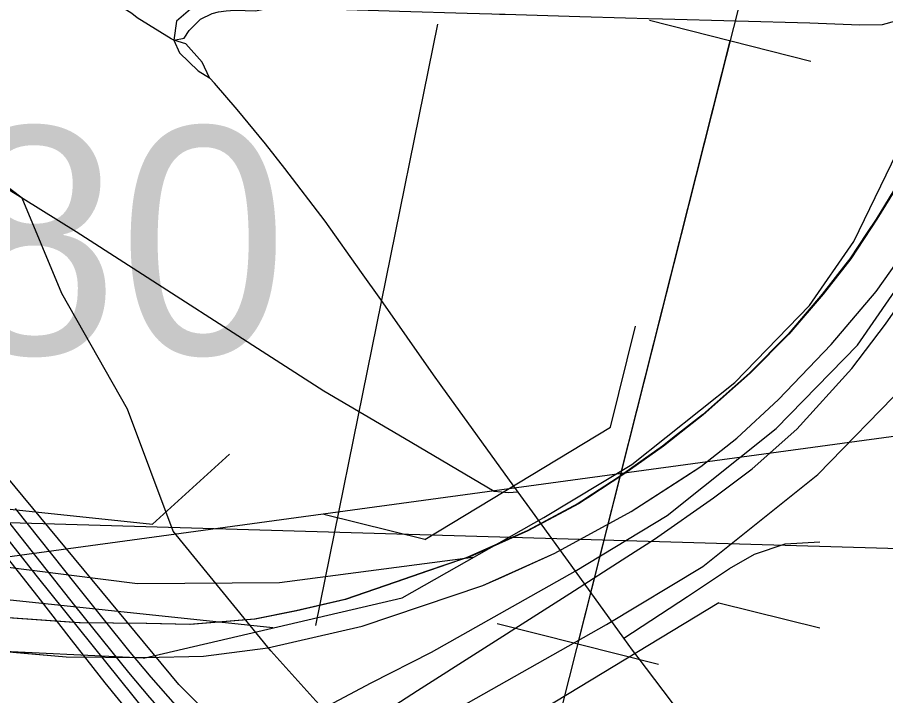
# Model space of a CAD drawing. Extents: x -132.8 to -73.3, y -60 to -26.
# Drawn here: x -121.6165 to -121.1959, y -51.3655 to -51.037 of the extents above; entities that cross this region are included whole.
import ezdxf

# ---------------------------------------------------------------- set-up
doc = ezdxf.new("R2010")
doc.units = 0
for name, color, linetype in [('tdCoCityStreetMajor', 7, 'Continuous'), ('tdCoCityStreetMinor', 7, 'Continuous'), ('tdCoDivCarto', 7, 'Continuous'), ('tdCoInt', 7, 'Continuous'), ('tdCoIntCL', 7, 'Continuous'), ('tdCoIntRamp', 7, 'Continuous'), ('tdCoIntRte', 7, 'Continuous'), ('tdCoPipe', 7, 'Continuous'), ('tdCoPrimary', 7, 'Continuous'), ('tdCoRRCL', 7, 'Continuous'), ('tdCoSectLine', 7, 'Continuous'), ('tdCoStrucDivPri', 7, 'Continuous'), ('tdCoStrucPriMaintName', 7, 'Continuous')]:
    doc.layers.add(name, color=color, linetype=linetype)

msp = doc.modelspace()

# ---------------------------------------------------------------- linework, layer by layer
at = {"layer": 'tdCoCityStreetMajor'}
for points in [[(-121.54078, -51.04813), (-121.542, -51.04738), (-121.55845, -51.03718), (-121.56109, -51.03516), (-121.57704, -51.02491), (-121.58499, -51.0199), (-121.59828, -51.0097)], [(-121.49059, -51.0317), (-121.49401, -51.03052), (-121.50133, -51.02916), (-121.50421, -51.02915), (-121.51589, -51.02891), (-121.5241, -51.02953), (-121.53156, -51.03201), (-121.53951, -51.03885), (-121.54078, -51.04813)], [(-121.54078, -51.04813), (-121.53569, -51.04705), (-121.53327, -51.04337), (-121.52787, -51.03785), (-121.52223, -51.03509), (-121.51901, -51.03428), (-121.51541, -51.03391), (-121.51119, -51.03348), (-121.5012, -51.03391), (-121.49059, -51.0317)], [(-121.49059, -51.0317), (-121.49041, -51.03176), (-121.47239, -51.0327), (-121.45186, -51.03332), (-121.4466, -51.03348), (-121.43135, -51.03394), (-121.39867, -51.03492), (-121.38673, -51.03529), (-121.383, -51.0354), (-121.3802, -51.03548), (-121.34411, -51.03657), (-121.32191, -51.03725), (-121.31076, -51.03753), (-121.30395, -51.0377), (-121.23268, -51.03967), (-121.20851, -51.04066), (-121.19741, -51.04041), (-121.18632, -51.03745)], [(-121.11006, -51.62467), (-121.19719, -51.50579), (-121.22534, -51.4669), (-121.2578, -51.42392), (-121.30377, -51.36304), (-121.31584, -51.34705), (-121.31851, -51.34338), (-121.3227, -51.33759), (-121.34613, -51.30526), (-121.36701, -51.27646), (-121.37392, -51.26693), (-121.41126, -51.21532), (-121.41498, -51.21018), (-121.44038, -51.17369), (-121.4498, -51.16049), (-121.46746, -51.13577), (-121.48702, -51.11026), (-121.49627, -51.0982), (-121.51003, -51.08166), (-121.52107, -51.06893), (-121.52328, -51.06638), (-121.52338, -51.06626)]]:
    msp.add_lwpolyline(points, dxfattribs=at)
at = {"layer": 'tdCoCityStreetMinor'}
for points in [[(-121.37392, -51.26693), (-121.37872, -51.26734), (-121.38562, -51.2666), (-121.42898, -51.24103), (-121.46799, -51.21802), (-121.58809, -51.14083), (-121.69216, -51.07622), (-121.7183, -51.06019), (-121.72989, -51.0523), (-121.74493, -51.03676), (-121.79376, -50.97388), (-121.89363, -50.84737), (-122.0305, -50.6708), (-122.09856, -50.58424), (-122.11583, -50.56205), (-122.11928, -50.55588), (-122.121, -50.54676), (-122.11928, -50.51889), (-122.11829, -50.49089), (-122.11635, -50.43596)], [(-121.52338, -51.06626), (-121.52697, -51.05865), (-121.53486, -51.0499), (-121.54078, -51.04813), (-121.53795, -51.05415), (-121.52897, -51.06293), (-121.52338, -51.06626)], [(-121.3227, -51.33759), (-121.29196, -51.31741), (-121.2715, -51.30385), (-121.25941, -51.29694), (-121.24462, -51.29201), (-121.22785, -51.29103)]]:
    msp.add_lwpolyline(points, dxfattribs=at)
at = {"layer": 'tdCoDivCarto'}
for p, q in [((-121.18974, -51.1178), (-121.20019, -51.13477)), ((-121.20019, -51.13477), (-121.21282, -51.15391)), ((-121.2005, -51.16978), (-121.18714, -51.15095)), ((-121.21282, -51.15391), (-121.22624, -51.17107)), ((-121.22624, -51.17107), (-121.24281, -51.19041)), ((-121.22229, -51.19545), (-121.2005, -51.16978)), ((-121.24281, -51.19041), (-121.26155, -51.20935)), ((-121.24785, -51.22207), (-121.22229, -51.19545)), ((-121.26155, -51.20935), (-121.28424, -51.22947)), ((-121.26806, -51.2408), (-121.24785, -51.22207)), ((-121.28659, -51.23132), (-121.2949, -51.23785)), ((-121.28659, -51.23132), (-121.2949, -51.23785)), ((-121.28424, -51.22947), (-121.28659, -51.23132)), ((-121.2949, -51.23785), (-121.30357, -51.24466)), ((-121.28552, -51.25459), (-121.26806, -51.2408)), ((-121.30357, -51.24466), (-121.32231, -51.25788)), ((-121.31914, -51.27631), (-121.28552, -51.25459)), ((-121.32231, -51.25788), (-121.34023, -51.26971)), ((-121.34441, -51.27248), (-121.36927, -51.28569)), ((-121.34273, -51.27137), (-121.34441, -51.27248)), ((-121.34023, -51.26971), (-121.34273, -51.27137)), ((-121.34023, -51.26971), (-121.34273, -51.27137)), ((-121.35615, -51.29651), (-121.31914, -51.27631)), ((-121.36927, -51.28569), (-121.39768, -51.29832)), ((-121.39768, -51.29832), (-121.41734, -51.30509)), ((-121.39768, -51.29832), (-121.41734, -51.30509)), ((-121.38213, -51.30821), (-121.35615, -51.29651)), ((-121.41734, -51.30509), (-121.43319, -51.31055)), ((-121.43319, -51.31055), (-121.45752, -51.31894)), ((-121.39103, -51.31221), (-121.38213, -51.30821)), ((-121.44945, -51.33188), (-121.39103, -51.31221)), ((-121.45752, -51.31894), (-121.4812, -51.32447)), ((-121.58874, -51.33001), (-121.62073, -51.32777)), ((-121.58874, -51.33001), (-121.62073, -51.32777)), ((-121.4812, -51.32447), (-121.50132, -51.32841)), ((-121.58615, -51.33019), (-121.58874, -51.33001)), ((-121.5538, -51.33058), (-121.58615, -51.33019)), ((-121.53269, -51.33098), (-121.5538, -51.33058)), ((-121.50132, -51.32841), (-121.53269, -51.33098)), ((-121.49525, -51.34234), (-121.44945, -51.33188)), ((-121.66778, -51.34009), (-121.59287, -51.34667)), ((-121.52639, -51.34628), (-121.49525, -51.34234)), ((-121.59287, -51.34667), (-121.55499, -51.34707)), ((-121.55499, -51.34707), (-121.52639, -51.34628))]:
    msp.add_line(p, q, dxfattribs=at)
for points in [[(-121.29286, -51.25933), (-121.28552, -51.25459), (-121.26806, -51.2408), (-121.24785, -51.22207), (-121.22229, -51.19545), (-121.2005, -51.16978), (-121.18714, -51.15095), (-121.16757, -51.12043), (-121.14569, -51.07929), (-121.12885, -51.03741), (-121.11305, -50.99634)], [(-121.29286, -51.25933), (-121.28552, -51.25459), (-121.26806, -51.2408), (-121.24785, -51.22207), (-121.22229, -51.19545), (-121.2005, -51.16978), (-121.18714, -51.15095), (-121.16757, -51.12043), (-121.14569, -51.07929), (-121.12885, -51.03741), (-121.11305, -50.99634)], [(-121.17371, -51.08725), (-121.18106, -51.10281), (-121.18974, -51.1178), (-121.20019, -51.13477), (-121.21282, -51.15391), (-121.22624, -51.17107), (-121.24281, -51.19041), (-121.26155, -51.20935), (-121.28424, -51.22947), (-121.28659, -51.23132)], [(-121.17611, -51.09232), (-121.18106, -51.10281), (-121.18974, -51.1178), (-121.20019, -51.13477), (-121.21282, -51.15391), (-121.22624, -51.17107), (-121.24281, -51.19041), (-121.26155, -51.20935), (-121.28424, -51.22947), (-121.28659, -51.23132)], [(-121.17611, -51.09232), (-121.18106, -51.10281), (-121.18974, -51.1178), (-121.20019, -51.13477), (-121.21282, -51.15391), (-121.22624, -51.17107), (-121.24281, -51.19041), (-121.26155, -51.20935), (-121.28424, -51.22947), (-121.28659, -51.23132)], [(-121.28552, -51.25459), (-121.26806, -51.2408), (-121.24785, -51.22207), (-121.22229, -51.19545), (-121.2005, -51.16978), (-121.18714, -51.15095), (-121.16757, -51.12043), (-121.15292, -51.09289)], [(-121.28659, -51.23132), (-121.2949, -51.23785)], [(-121.28659, -51.23132), (-121.2949, -51.23785)], [(-121.2949, -51.23785), (-121.30357, -51.24466), (-121.32231, -51.25788), (-121.34023, -51.26971)], [(-121.29664, -51.23921), (-121.30357, -51.24466), (-121.32231, -51.25788), (-121.34023, -51.26971)], [(-121.29664, -51.23921), (-121.30357, -51.24466), (-121.32231, -51.25788), (-121.34023, -51.26971)], [(-121.2949, -51.23785), (-121.29664, -51.23921)], [(-121.2949, -51.23785), (-121.29664, -51.23921)], [(-121.38213, -51.30821), (-121.35615, -51.29651), (-121.31914, -51.27631), (-121.28552, -51.25459)], [(-123.39897, -51.25921), (-123.26292, -51.26355), (-123.09757, -51.26912), (-122.94037, -51.27483), (-122.72028, -51.28224), (-122.47451, -51.28556), (-122.39772, -51.28626), (-122.27963, -51.28847), (-122.22004, -51.29045), (-122.10315, -51.29896), (-121.86039, -51.32221), (-121.78135, -51.32981), (-121.68181, -51.33886), (-121.59287, -51.34667), (-121.55499, -51.34707), (-121.52639, -51.34628), (-121.49525, -51.34234), (-121.44945, -51.33188), (-121.39103, -51.31221), (-121.35615, -51.29651), (-121.31914, -51.27631), (-121.29286, -51.25933)], [(-123.39897, -51.25921), (-123.26292, -51.26355), (-123.09757, -51.26912), (-122.94037, -51.27483), (-122.72028, -51.28224), (-122.47451, -51.28556), (-122.39772, -51.28626), (-122.27963, -51.28847), (-122.22004, -51.29045), (-122.10315, -51.29896), (-121.86039, -51.32221), (-121.78135, -51.32981), (-121.68181, -51.33886), (-121.59287, -51.34667), (-121.55499, -51.34707), (-121.52639, -51.34628), (-121.49525, -51.34234), (-121.44945, -51.33188), (-121.39103, -51.31221), (-121.35615, -51.29651), (-121.31914, -51.27631), (-121.29286, -51.25933)], [(-121.34273, -51.27137), (-121.34441, -51.27248), (-121.36927, -51.28569), (-121.39768, -51.29832)], [(-121.34273, -51.27137), (-121.34441, -51.27248), (-121.36927, -51.28569), (-121.39741, -51.2982)], [(-121.34273, -51.27137), (-121.34441, -51.27248), (-121.36927, -51.28569), (-121.39741, -51.2982)], [(-121.34023, -51.26971), (-121.34273, -51.27137)], [(-121.34023, -51.26971), (-121.34273, -51.27137)], [(-121.39741, -51.2982), (-121.39768, -51.29832), (-121.41734, -51.30509)], [(-121.39741, -51.2982), (-121.39768, -51.29832), (-121.41734, -51.30509)], [(-121.41734, -51.30509), (-121.43319, -51.31055), (-121.45752, -51.31894), (-121.4812, -51.32447), (-121.50132, -51.32841), (-121.53269, -51.33098), (-121.5538, -51.33058), (-121.58615, -51.33019), (-121.58874, -51.33001)], [(-121.41734, -51.30509), (-121.43319, -51.31055), (-121.45752, -51.31894), (-121.4812, -51.32447), (-121.50132, -51.32841), (-121.53269, -51.33098), (-121.5538, -51.33058), (-121.58615, -51.33019), (-121.58874, -51.33001)], [(-121.41734, -51.30509), (-121.43319, -51.31055), (-121.45752, -51.31894), (-121.4812, -51.32447), (-121.50132, -51.32841), (-121.53269, -51.33098), (-121.5538, -51.33058), (-121.58615, -51.33019), (-121.58874, -51.33001)], [(-121.66778, -51.34009), (-121.59287, -51.34667), (-121.55499, -51.34707), (-121.52639, -51.34628), (-121.49525, -51.34234), (-121.44945, -51.33188), (-121.39103, -51.31221), (-121.38213, -51.30821)], [(-121.58874, -51.33001), (-121.62073, -51.32777)], [(-121.58874, -51.33001), (-121.62073, -51.32777)]]:
    msp.add_lwpolyline(points, dxfattribs=at)
at = {"layer": 'tdCoInt'}
for points in [[(-121.55537, -51.34733), (-121.43015, -51.31806), (-121.36149, -51.27925), (-121.31886, -51.25352), (-121.26905, -51.21388), (-121.23278, -51.17661), (-121.21127, -51.14554), (-121.18794, -51.09735)], [(-122.23972, -51.33173), (-121.72216, -51.403), (-121.5206, -51.39068), (-121.40177, -51.37094), (-121.33122, -51.33106), (-121.28454, -51.30288), (-121.22871, -51.25845), (-121.18629, -51.21487)], [(-121.55537, -51.34733), (-121.66345, -51.34218), (-121.74565, -51.33975), (-122.21458, -51.2644)]]:
    msp.add_lwpolyline(points, dxfattribs=at)
at = {"layer": 'tdCoIntCL'}
msp.add_lwpolyline([(-121.58164, -51.43176), (-121.44511, -51.35933), (-121.41596, -51.3445), (-121.34635, -51.30515), (-121.3017, -51.2782), (-121.24888, -51.23616), (-121.20954, -51.19574), (-121.18528, -51.16071), (-121.16049, -51.10951), (-121.14486, -51.0707), (-121.136, -51.04389), (-121.12775, -51.01892), (-121.12384, -51.0071), (-121.09922, -50.93419), (-121.05721, -50.81526)], dxfattribs=at)
at = {"layer": 'tdCoIntRamp'}
for points in [[(-121.49276, -51.33269), (-121.73351, -51.3073), (-121.75876, -51.30316), (-121.78382, -51.29724), (-121.81676, -51.28856), (-121.87465, -51.26836), (-121.91568, -51.25396), (-121.94942, -51.24311), (-121.97013, -51.23818), (-121.9873, -51.23601), (-122.00446, -51.23502), (-122.02143, -51.23463), (-122.03563, -51.23483), (-122.05461, -51.23684)], [(-121.39582, -51.29865), (-121.48947, -51.31086), (-121.55826, -51.31136), (-121.64159, -51.30079), (-121.69358, -51.29204), (-121.71587, -51.28434), (-121.73915, -51.27862), (-121.76026, -51.27586), (-121.77762, -51.27685), (-121.79518, -51.27882), (-121.82161, -51.28612)]]:
    msp.add_lwpolyline(points, dxfattribs=at)
at = {"layer": 'tdCoIntRte'}
for points in [[(-121.19012, -51.1178), (-121.20057, -51.13477), (-121.20484, -51.14124), (-121.2132, -51.15391), (-121.22662, -51.17107), (-121.24319, -51.19041), (-121.26193, -51.20935), (-121.28462, -51.22947), (-121.29767, -51.23973), (-121.30395, -51.24466), (-121.32269, -51.25788), (-121.32605, -51.2601), (-121.34311, -51.27137), (-121.34479, -51.27248), (-121.36965, -51.28569), (-121.39806, -51.29832), (-121.3992, -51.29871), (-121.41772, -51.30509), (-121.43357, -51.31055), (-121.4579, -51.31894), (-121.48158, -51.32447), (-121.5017, -51.32841), (-121.53307, -51.33098), (-121.55418, -51.33058), (-121.58653, -51.33019), (-121.58912, -51.33001), (-121.62111, -51.32777)], [(-121.19012, -51.1178), (-121.20057, -51.13477), (-121.20484, -51.14124), (-121.2132, -51.15391), (-121.21518, -51.15644), (-121.22662, -51.17107), (-121.24319, -51.19041), (-121.26193, -51.20935), (-121.28462, -51.22947), (-121.28697, -51.23132), (-121.30395, -51.24466), (-121.31246, -51.25066), (-121.32269, -51.25788), (-121.32605, -51.2601), (-121.34061, -51.26971), (-121.34311, -51.27137), (-121.34479, -51.27248), (-121.36965, -51.28569), (-121.39806, -51.29832), (-121.3992, -51.29871), (-121.41772, -51.30509), (-121.43357, -51.31055), (-121.4579, -51.31894), (-121.48158, -51.32447), (-121.5017, -51.32841), (-121.53307, -51.33098), (-121.55418, -51.33058), (-121.58653, -51.33019), (-121.58912, -51.33001), (-121.6211, -51.32777)], [(-121.62344, -51.49103), (-121.6027, -51.4786), (-121.56851, -51.45811), (-121.55883, -51.45231), (-121.52473, -51.43022), (-121.4754, -51.39743), (-121.43739, -51.37246), (-121.43373, -51.37005), (-121.42275, -51.36306), (-121.42095, -51.36192), (-121.36493, -51.32625), (-121.3489, -51.31605), (-121.32129, -51.29825), (-121.30796, -51.28966), (-121.27935, -51.26968), (-121.26061, -51.25563), (-121.23891, -51.23639), (-121.21228, -51.20705), (-121.196, -51.18559), (-121.18737, -51.17326)], [(-121.62344, -51.49103), (-121.6027, -51.4786), (-121.56851, -51.45811), (-121.55883, -51.45231), (-121.52473, -51.43022), (-121.4754, -51.39743), (-121.43739, -51.37246), (-121.43373, -51.37005), (-121.42275, -51.36306), (-121.42095, -51.36192), (-121.36493, -51.32625), (-121.3489, -51.31605), (-121.32129, -51.29825), (-121.30796, -51.28966), (-121.27935, -51.26968), (-121.26061, -51.25563), (-121.23891, -51.23639), (-121.21228, -51.20705), (-121.196, -51.18559), (-121.18737, -51.17326)]]:
    msp.add_lwpolyline(points, dxfattribs=at)
at = {"layer": 'tdCoPipe'}
for p, q in [((-121.23211, -51.05832), (-121.31032, -51.03855)), ((-121.30597, -51.35047), (-121.38404, -51.33073))]:
    msp.add_line(p, q, dxfattribs=at)
for points in [[(-119.79665, -53.49603), (-120.03098, -53.27088), (-120.31929, -53.03672), (-120.68529, -52.8785), (-121.0012, -52.82656), (-121.49047, -52.40565), (-121.39982, -51.55717), (-121.23691, -50.91275), (-120.91445, -50.41851), (-120.40095, -49.58835), (-120.25565, -49.23166), (-120.19476, -48.57334), (-120.22335, -47.97882), (-119.95841, -47.76157), (-119.94709, -47.38436)], [(-121.34507, -51.34059), (-121.27121, -51.04843)]]:
    msp.add_lwpolyline(points, dxfattribs=at)
at = {"layer": 'tdCoPrimary'}
for p, q in [((-121.28659, -51.23132), (-121.2949, -51.23785)), ((-121.28659, -51.23132), (-121.2949, -51.23785)), ((-121.34023, -51.26971), (-121.34273, -51.27137)), ((-121.34023, -51.26971), (-121.34273, -51.27137)), ((-121.39768, -51.29832), (-121.41734, -51.30509)), ((-121.39768, -51.29832), (-121.41734, -51.30509)), ((-121.58874, -51.33001), (-121.62073, -51.32777)), ((-121.58874, -51.33001), (-121.62073, -51.32777))]:
    msp.add_line(p, q, dxfattribs=at)
for points in [[(-121.17371, -51.08725), (-121.18106, -51.10281), (-121.18974, -51.1178), (-121.20019, -51.13477), (-121.21282, -51.15391), (-121.22624, -51.17107), (-121.24281, -51.19041), (-121.26155, -51.20935), (-121.28424, -51.22947), (-121.28659, -51.23132)], [(-121.17371, -51.08725), (-121.18106, -51.10281), (-121.18974, -51.1178), (-121.20019, -51.13477), (-121.21282, -51.15391), (-121.22624, -51.17107), (-121.24281, -51.19041), (-121.26155, -51.20935), (-121.28424, -51.22947), (-121.28659, -51.23132)], [(-121.28552, -51.25459), (-121.26806, -51.2408), (-121.24785, -51.22207), (-121.22229, -51.19545), (-121.2005, -51.16978), (-121.18714, -51.15095), (-121.16757, -51.12043), (-121.15292, -51.09289)], [(-121.28552, -51.25459), (-121.26806, -51.2408), (-121.24785, -51.22207), (-121.22229, -51.19545), (-121.2005, -51.16978), (-121.18714, -51.15095), (-121.16757, -51.12043), (-121.15292, -51.09289)], [(-121.18974, -51.1178), (-121.20019, -51.13477), (-121.21282, -51.15391), (-121.22624, -51.17107), (-121.24281, -51.19041), (-121.26155, -51.20935), (-121.28424, -51.22947), (-121.28659, -51.23132), (-121.2949, -51.23785), (-121.30357, -51.24466), (-121.32231, -51.25788), (-121.34023, -51.26971), (-121.34273, -51.27137), (-121.34441, -51.27248), (-121.36927, -51.28569), (-121.39768, -51.29832), (-121.41734, -51.30509), (-121.43319, -51.31055), (-121.45752, -51.31894), (-121.4812, -51.32447), (-121.50132, -51.32841), (-121.53269, -51.33098), (-121.5538, -51.33058), (-121.58615, -51.33019), (-121.58874, -51.33001), (-121.62073, -51.32777)], [(-121.87868, -51.32046), (-121.86039, -51.32221), (-121.78135, -51.32981), (-121.68181, -51.33886), (-121.66778, -51.34009), (-121.59287, -51.34667), (-121.55499, -51.34707), (-121.52639, -51.34628), (-121.49525, -51.34234), (-121.44945, -51.33188), (-121.39103, -51.31221), (-121.38213, -51.30821), (-121.35615, -51.29651), (-121.31914, -51.27631), (-121.28552, -51.25459), (-121.26806, -51.2408), (-121.24785, -51.22207), (-121.22229, -51.19545), (-121.2005, -51.16978), (-121.18714, -51.15095)], [(-121.2949, -51.23785), (-121.30357, -51.24466), (-121.32231, -51.25788), (-121.34023, -51.26971)], [(-121.2949, -51.23785), (-121.30357, -51.24466), (-121.32231, -51.25788), (-121.34023, -51.26971)], [(-121.38213, -51.30821), (-121.35615, -51.29651), (-121.31914, -51.27631), (-121.28552, -51.25459)], [(-121.38213, -51.30821), (-121.35615, -51.29651), (-121.31914, -51.27631), (-121.28552, -51.25459)], [(-121.34273, -51.27137), (-121.34441, -51.27248), (-121.36927, -51.28569), (-121.39768, -51.29832)], [(-121.34273, -51.27137), (-121.34441, -51.27248), (-121.36927, -51.28569), (-121.39768, -51.29832)], [(-121.41734, -51.30509), (-121.43319, -51.31055), (-121.45752, -51.31894), (-121.4812, -51.32447), (-121.50132, -51.32841), (-121.53269, -51.33098), (-121.5538, -51.33058), (-121.58615, -51.33019), (-121.58874, -51.33001)], [(-121.41734, -51.30509), (-121.43319, -51.31055), (-121.45752, -51.31894), (-121.4812, -51.32447), (-121.50132, -51.32841), (-121.53269, -51.33098), (-121.5538, -51.33058), (-121.58615, -51.33019), (-121.58874, -51.33001)], [(-121.66778, -51.34009), (-121.59287, -51.34667), (-121.55499, -51.34707), (-121.52639, -51.34628), (-121.49525, -51.34234), (-121.44945, -51.33188), (-121.39103, -51.31221), (-121.38213, -51.30821)], [(-121.66778, -51.34009), (-121.59287, -51.34667), (-121.55499, -51.34707), (-121.52639, -51.34628), (-121.49525, -51.34234), (-121.44945, -51.33188), (-121.39103, -51.31221), (-121.38213, -51.30821)]]:
    msp.add_lwpolyline(points, dxfattribs=at)
at = {"layer": 'tdCoRRCL'}
for p, q in [((-121.53828, -51.36), (-121.65612, -51.21807)), ((-121.53828, -51.36), (-121.65612, -51.21807)), ((-121.46605, -51.37452), (-121.49366, -51.34381)), ((-121.46605, -51.37452), (-121.49366, -51.34381)), ((-121.50444, -51.39402), (-121.53828, -51.36)), ((-121.50444, -51.39402), (-121.53828, -51.36))]:
    msp.add_line(p, q, dxfattribs=at)
for points in [[(-121.49366, -51.34381), (-121.54108, -51.28577), (-121.56322, -51.22681), (-121.59491, -51.17077), (-121.61422, -51.1245), (-121.65757, -51.09182), (-121.71195, -51.05883), (-121.82368, -50.92496), (-121.93632, -50.82576), (-122.20717, -50.49839), (-122.23062, -50.48989)], [(-121.49366, -51.34381), (-121.54108, -51.28577), (-121.56322, -51.22681), (-121.59491, -51.17077), (-121.61422, -51.1245), (-121.65757, -51.09182), (-121.71195, -51.05883), (-121.82368, -50.92496), (-121.93632, -50.82576), (-122.20717, -50.49839), (-122.23062, -50.48989)], [(-121.64765, -51.2476), (-121.58877, -51.3218), (-121.56271, -51.35422), (-121.55257, -51.36636), (-121.52889, -51.39321), (-121.51417, -51.40734), (-121.49508, -51.42305), (-121.45151, -51.4515), (-121.42187, -51.46602), (-121.41171, -51.4693), (-121.39721, -51.47397), (-121.37851, -51.47915), (-121.36352, -51.48112), (-121.35583, -51.48213), (-121.32977, -51.48392), (-121.29278, -51.48213), (-121.26592, -51.47795), (-121.24006, -51.47019), (-121.22116, -51.46403), (-121.1955, -51.4517)], [(-121.64802, -51.25578), (-121.60686, -51.30795), (-121.55391, -51.37374), (-121.52219, -51.41411), (-121.50332, -51.43404), (-121.4868, -51.44714), (-121.46138, -51.46497), (-121.44696, -51.47257), (-121.42704, -51.48174), (-121.4058, -51.48856), (-121.38771, -51.49328), (-121.38143, -51.49456), (-121.37094, -51.49669), (-121.3518, -51.49878), (-121.33529, -51.50036), (-121.31484, -51.50088), (-121.2978, -51.50009), (-121.27578, -51.49826), (-121.2535, -51.49459), (-121.23462, -51.48961), (-121.20684, -51.48122), (-121.18901, -51.47362)], [(-121.5399, -51.36991), (-121.55174, -51.35648), (-121.56188, -51.34435), (-121.57491, -51.32813), (-121.58794, -51.31192), (-121.61738, -51.27482)], [(-121.18901, -51.47362), (-121.20684, -51.48122), (-121.23462, -51.48961), (-121.2535, -51.49459), (-121.27578, -51.49826), (-121.2978, -51.50009), (-121.31484, -51.50088), (-121.33529, -51.50036), (-121.3518, -51.49878), (-121.37094, -51.49669), (-121.38143, -51.49456), (-121.38771, -51.49328), (-121.4058, -51.48856), (-121.42704, -51.48174), (-121.44696, -51.47257), (-121.46138, -51.46497), (-121.4868, -51.44714), (-121.50332, -51.43404), (-121.55745, -51.37944), (-121.57397, -51.35926), (-121.59022, -51.33842), (-121.60647, -51.31758), (-121.62862, -51.28966)]]:
    msp.add_lwpolyline(points, dxfattribs=at)
at = {"layer": 'tdCoSectLine'}
msp.add_lwpolyline([(-121.92507, -51.27279), (-120.95707, -51.30108)], dxfattribs=at)
at = {"layer": 'tdCoStrucDivPri'}
for p, q in [((-121.32916, -51.23547), (-121.31706, -51.18653)), ((-121.41917, -51.2898), (-121.32916, -51.23547)), ((-121.55104, -51.2825), (-121.51377, -51.24854)), ((-121.77497, -51.25888), (-121.55104, -51.2825)), ((-121.41917, -51.2898), (-121.46809, -51.27769)), ((-121.27667, -51.32061), (-121.36686, -51.37504)), ((-121.27667, -51.32061), (-121.22773, -51.33271))]:
    msp.add_line(p, q, dxfattribs=at)
at = {"layer": 'tdCoStrucPriMaintName'}
for p, q in [((-119.01171, -50.94258), (-122.36402, -51.39975)), ((-119.01171, -50.94258), (-122.36402, -51.39975)), ((-119.01171, -50.94258), (-122.36402, -51.39975)), ((-121.47199, -51.33151), (-121.41289, -51.04035)), ((-121.47199, -51.33151), (-121.41289, -51.04035)), ((-121.47199, -51.33151), (-121.41289, -51.04035))]:
    msp.add_line(p, q, dxfattribs=at)

# ---------------------------------------------------------------- texts
msp.add_text('78042A080', height=0.11, dxfattribs=at).set_placement((-122.23815, -51.20011))
msp.add_text('78042A080', height=0.11, dxfattribs=at).set_placement((-122.23815, -51.20011))
msp.add_text('78042A080', height=0.11, dxfattribs=at).set_placement((-122.23815, -51.20011))

doc.saveas('drawing.dxf')
